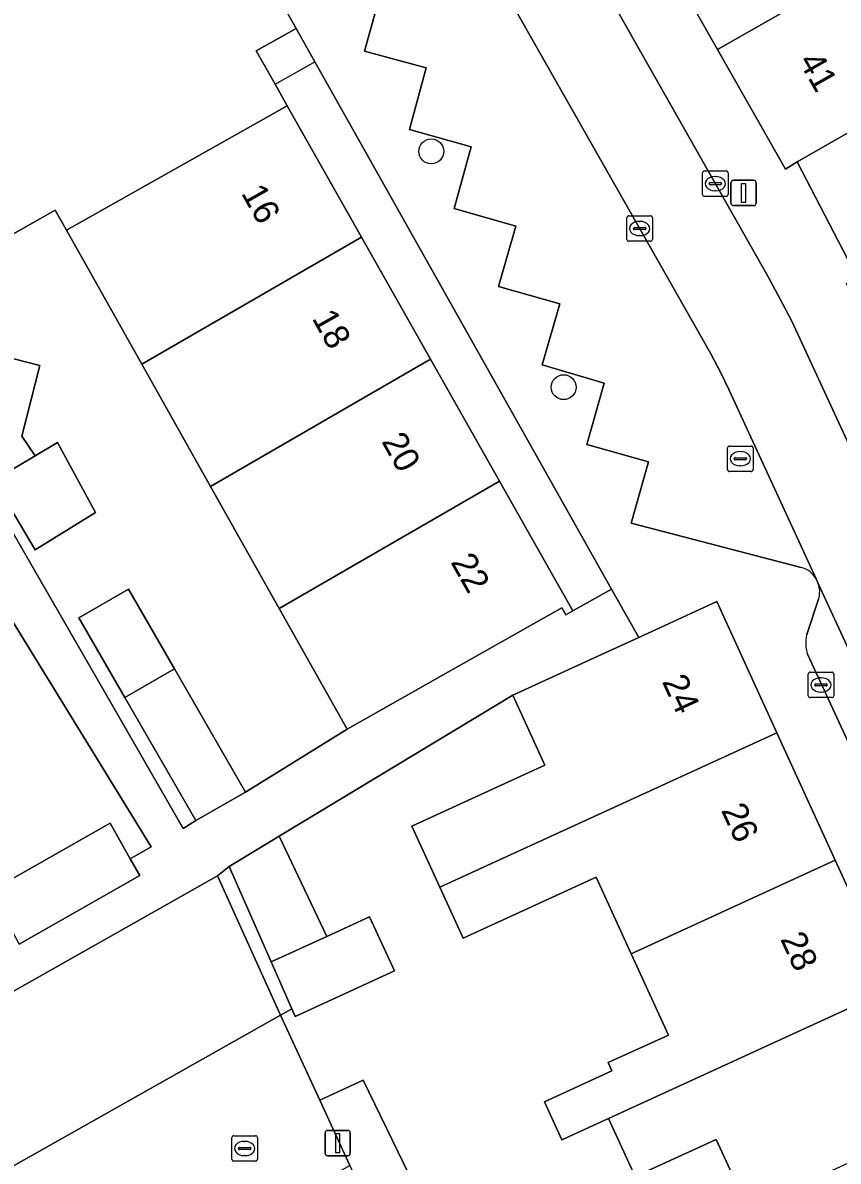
# Model space of a CAD drawing. Extents: x 160377 to 161131, y 383938 to 384853.
# Drawn here: x 160964.01 to 160996.03, y 384378.84 to 384423.55 of the extents above; entities that cross this region are included whole.
import ezdxf

# ---------------------------------------------------------------- set-up
doc = ezdxf.new("R2010")
doc.units = 0
for name, color, linetype in [('IMGEO_Boom', 7, 'Continuous'), ('IMGEO_Erf', 7, 'Continuous'), ('IMGEO_Groenvoorziening', 7, 'Continuous'), ('IMGEO_Kolk', 7, 'Continuous'), ('IMGEO_Lichtmast', 7, 'Continuous'), ('IMGEO_Pand', 7, 'Continuous'), ('IMGEO_Pand_nummerreeks', 7, 'Continuous'), ('IMGEO_Pand_overbouw', 7, 'Continuous'), ('IMGEO_Parkeervlak_open', 7, 'Continuous'), ('IMGEO_Rijbaan_lokaal_open', 7, 'Continuous'), ('IMGEO_Rioolput', 7, 'Continuous'), ('IMGEO_Voetpad_open', 7, 'Continuous')]:
    doc.layers.add(name, color=color, linetype=linetype)

msp = doc.modelspace()

# ---------------------------------------------------------------- linework, layer by layer
at = {"layer": 'IMGEO_Boom'}
for centre in [(160980.052, 384418.503), (160985.251, 384409.242)]:
    msp.add_circle(centre, 0.489, dxfattribs=at)
at = {"layer": 'IMGEO_Erf'}
msp.add_lwpolyline([(160975.482, 384422.022), (160974.748, 384423.326), (160973.181, 384422.45), (160973.922, 384421.138), (160974.402, 384420.29), (160977.317, 384415.131), (160980.024, 384410.343), (160982.73, 384405.555), (160985.61, 384400.458), (160987.132, 384401.314)], close=True, dxfattribs=at)
for points in [[(160963.19, 384404.287), (160967.192, 384397.332), (160970.315, 384391.906), (160970.812, 384392.219), (160968.025, 384397.053), (160966.218, 384400.188), (160968.164, 384401.31), (160969.97, 384398.177), (160972.758, 384393.341), (160976.747, 384395.816), (160974.082, 384400.555), (160971.386, 384405.348), (160968.689, 384410.143), (160965.73, 384415.404), (160965.289, 384416.189), (160961.68, 384414.151)], [(160963.203, 384410.468), (160964.679, 384410.095), (160963.977, 384407.317), (160964.5, 384406.549), (160965.377, 384407.075), (160966.867, 384404.322), (160964.5, 384402.85), (160963.325, 384404.848)], [(160962.734, 384389.451), (160967.441, 384392.124), (160968.235, 384390.726), (160969.053, 384391.191), (160960.934, 384404.399)], [(160992.497, 384376.975), (160991.246, 384379.704), (160988.062, 384378.244), (160987.017, 384380.523), (160985.183, 384379.682), (160984.498, 384381.176), (160987.149, 384382.393), (160987.001, 384382.716), (160989.368, 384383.801), (160987.905, 384386.991), (160986.526, 384389.999), (160981.309, 384387.61), (160980.394, 384389.608), (160979.295, 384392.007), (160984.51, 384394.395), (160983.25, 384397.144), (160974.085, 384391.61), (160975.947, 384387.674), (160977.629, 384388.444), (160978.604, 384386.316), (160974.714, 384384.534), (160974.584, 384384.828), (160974.137, 384384.58), (160975.68, 384381.236), (160977.384, 384382.022), (160979.89, 384376.858)]]:
    msp.add_lwpolyline(points, dxfattribs=at)
at = {"layer": 'IMGEO_Groenvoorziening'}
msp.add_lwpolyline([(160972.121, 384390.423), (160971.664, 384390.054), (160974.137, 384384.58), (160974.584, 384384.828), (160973.77, 384386.677)], close=True, dxfattribs=at)
at = {"layer": 'IMGEO_Kolk'}
for p, q in [((160990.707, 384416.808), (160990.707, 384417.66)), ((160990.782, 384417.734), (160991.634, 384417.734)), ((160991.708, 384417.66), (160991.708, 384416.808)), ((160990.966, 384417.228), (160990.966, 384417.24)), ((160991.404, 384417.191), (160991.006, 384417.191)), ((160991.009, 384417.277), (160991.407, 384417.277)), ((160991.195, 384417.514), (160991.22, 384417.514)), ((160991.45, 384417.24), (160991.45, 384417.228)), ((160991.634, 384416.734), (160990.782, 384416.734)), ((160991.218, 384416.954), (160991.193, 384416.954)), ((160987.735, 384415.047), (160987.735, 384415.899)), ((160987.81, 384415.973), (160988.662, 384415.973)), ((160988.223, 384415.753), (160988.248, 384415.753)), ((160988.736, 384415.899), (160988.736, 384415.047)), ((160987.994, 384415.467), (160987.994, 384415.479)), ((160988.432, 384415.43), (160988.034, 384415.43)), ((160988.037, 384415.516), (160988.435, 384415.516)), ((160988.478, 384415.479), (160988.478, 384415.467)), ((160988.662, 384414.973), (160987.81, 384414.973)), ((160988.246, 384415.193), (160988.221, 384415.193)), ((160994.858, 384397.125), (160994.858, 384397.977)), ((160994.933, 384398.051), (160995.785, 384398.051)), ((160995.859, 384397.977), (160995.859, 384397.125)), ((160995.117, 384397.545), (160995.117, 384397.557)), ((160995.555, 384397.508), (160995.157, 384397.508)), ((160995.16, 384397.594), (160995.558, 384397.594)), ((160995.346, 384397.831), (160995.371, 384397.831)), ((160995.601, 384397.557), (160995.601, 384397.545)), ((160995.785, 384397.051), (160994.933, 384397.051)), ((160995.369, 384397.271), (160995.344, 384397.271)), ((160972.224, 384378.919), (160972.224, 384379.771)), ((160972.299, 384379.845), (160973.151, 384379.845)), ((160972.712, 384379.625), (160972.737, 384379.625)), ((160973.225, 384379.771), (160973.225, 384378.919)), ((160972.483, 384379.339), (160972.483, 384379.351)), ((160972.921, 384379.302), (160972.523, 384379.302)), ((160972.526, 384379.388), (160972.924, 384379.388)), ((160972.735, 384379.065), (160972.71, 384379.065)), ((160972.967, 384379.351), (160972.967, 384379.339)), ((160973.151, 384378.845), (160972.299, 384378.845))]:
    msp.add_line(p, q, dxfattribs=at)
for points in [[(160990.707, 384416.808), (160990.707, 384417.66)], [(160990.782, 384417.734), (160991.634, 384417.734)], [(160991.708, 384417.66), (160991.708, 384416.808)], [(160991.634, 384416.734), (160990.782, 384416.734)], [(160987.735, 384415.047), (160987.735, 384415.899)], [(160987.81, 384415.973), (160988.662, 384415.973)], [(160988.736, 384415.899), (160988.736, 384415.047)], [(160988.662, 384414.973), (160987.81, 384414.973)], [(160994.858, 384397.125), (160994.858, 384397.977)], [(160994.933, 384398.051), (160995.785, 384398.051)], [(160995.859, 384397.977), (160995.859, 384397.125)], [(160995.785, 384397.051), (160994.933, 384397.051)], [(160972.224, 384378.919), (160972.224, 384379.771)], [(160972.299, 384379.845), (160973.151, 384379.845)], [(160973.225, 384379.771), (160973.225, 384378.919)], [(160973.151, 384378.845), (160972.299, 384378.845)]]:
    msp.add_lwpolyline(points, dxfattribs=at)
for centre, radius, start, end in [((160990.784, 384417.658), 0.0765, 91.552, 178.448), ((160990.784, 384417.658), 0.0765, 91.552, 178.448), ((160991.632, 384417.658), 0.0765, 1.552, 88.448), ((160991.632, 384417.658), 0.0765, 1.552, 88.448), ((160991.006, 384417.237), 0.0403, 85.8775, 175.7526), ((160991.003, 384417.227), 0.0366, 178.938, 274.7102), ((160991.407, 384417.234), 0.043, 264.8664, 352.4533), ((160991.411, 384417.239), 0.0386, 1.7309, 96.639), ((160990.784, 384416.81), 0.0765, 181.552, 268.448), ((160990.784, 384416.81), 0.0765, 181.552, 268.448), ((160991.632, 384416.81), 0.0765, 271.552, 358.448), ((160991.632, 384416.81), 0.0765, 271.552, 358.448), ((160987.812, 384415.897), 0.0765, 91.552, 178.448), ((160987.812, 384415.897), 0.0765, 91.552, 178.448), ((160988.66, 384415.897), 0.0765, 1.552, 88.448), ((160988.66, 384415.897), 0.0765, 1.552, 88.448), ((160988.034, 384415.476), 0.0403, 85.8775, 175.7526), ((160988.031, 384415.466), 0.0366, 178.938, 274.7102), ((160988.435, 384415.473), 0.043, 264.8664, 352.4533), ((160988.439, 384415.478), 0.0386, 1.7309, 96.639), ((160987.812, 384415.049), 0.0765, 181.552, 268.448), ((160987.812, 384415.049), 0.0765, 181.552, 268.448), ((160988.66, 384415.049), 0.0765, 271.552, 358.448), ((160988.66, 384415.049), 0.0765, 271.552, 358.448), ((160994.935, 384397.975), 0.0765, 91.552, 178.448), ((160994.935, 384397.975), 0.0765, 91.552, 178.448), ((160995.783, 384397.975), 0.0765, 1.552, 88.448), ((160995.783, 384397.975), 0.0765, 1.552, 88.448), ((160995.157, 384397.554), 0.0403, 85.8775, 175.7526), ((160995.154, 384397.544), 0.0366, 178.938, 274.7102), ((160995.558, 384397.551), 0.043, 264.8664, 352.4533), ((160995.562, 384397.556), 0.0386, 1.7309, 96.639), ((160994.935, 384397.127), 0.0765, 181.552, 268.448), ((160994.935, 384397.127), 0.0765, 181.552, 268.448), ((160995.783, 384397.127), 0.0765, 271.552, 358.448), ((160995.783, 384397.127), 0.0765, 271.552, 358.448), ((160972.301, 384379.769), 0.0765, 91.552, 178.448), ((160972.301, 384379.769), 0.0765, 91.552, 178.448), ((160973.149, 384379.769), 0.0765, 1.552, 88.448), ((160973.149, 384379.769), 0.0765, 1.552, 88.448), ((160972.523, 384379.348), 0.0403, 85.8775, 175.7526), ((160972.52, 384379.338), 0.0366, 178.938, 274.7102), ((160972.924, 384379.345), 0.043, 264.8664, 352.4533), ((160972.928, 384379.35), 0.0386, 1.7309, 96.639), ((160972.301, 384378.921), 0.0765, 181.552, 268.448), ((160972.301, 384378.921), 0.0765, 181.552, 268.448), ((160973.149, 384378.921), 0.0765, 271.552, 358.448), ((160973.149, 384378.921), 0.0765, 271.552, 358.448)]:
    msp.add_arc(centre, radius, start, end, dxfattribs=at)
for centre, major_axis, ratio, start_param, end_param in [((160991.194, 384417.234), (-0.387, 0.002), 0.722429, 4.712389, 7.853982), ((160991.219, 384417.234), (-0.39, 0.002), 0.717154, 1.570796, 4.712389), ((160988.222, 384415.473), (-0.387, 0.002), 0.722429, 4.712389, 7.853982), ((160988.247, 384415.473), (-0.39, 0.002), 0.717154, 1.570796, 4.712389), ((160995.345, 384397.551), (-0.387, 0.002), 0.722429, 4.712389, 7.853982), ((160995.37, 384397.551), (-0.39, 0.002), 0.717154, 1.570796, 4.712389), ((160972.711, 384379.345), (-0.387, 0.002), 0.722429, 4.712389, 7.853982), ((160972.736, 384379.345), (-0.39, 0.002), 0.717154, 1.570796, 4.712389)]:
    msp.add_ellipse(centre, major_axis=major_axis, ratio=ratio, start_param=start_param, end_param=end_param, dxfattribs=at)
at = {"layer": 'IMGEO_Lichtmast'}
for p, q in [((160991.821, 384416.471), (160991.821, 384417.271)), ((160991.821, 384417.271), (160991.821, 384416.471)), ((160991.921, 384417.371), (160992.711, 384417.371)), ((160992.711, 384417.371), (160991.921, 384417.371)), ((160992.811, 384417.271), (160992.811, 384416.471)), ((160992.811, 384416.471), (160992.811, 384417.271)), ((160992.711, 384416.371), (160991.921, 384416.371)), ((160991.921, 384416.371), (160992.711, 384416.371)), ((160975.982, 384380.055), (160976.772, 384380.055)), ((160976.772, 384380.055), (160975.982, 384380.055)), ((160975.882, 384379.155), (160975.882, 384379.955)), ((160975.882, 384379.955), (160975.882, 384379.155)), ((160976.872, 384379.955), (160976.872, 384379.155)), ((160976.872, 384379.155), (160976.872, 384379.955)), ((160976.772, 384379.055), (160975.982, 384379.055)), ((160975.982, 384379.055), (160976.772, 384379.055))]:
    msp.add_line(p, q, dxfattribs=at)
for points in [[(160992.241, 384417.246), (160992.391, 384417.246), (160992.391, 384416.496), (160992.241, 384416.496), (160992.241, 384417.246)], [(160976.302, 384379.93), (160976.452, 384379.93), (160976.452, 384379.18), (160976.302, 384379.18), (160976.302, 384379.93)]]:
    msp.add_lwpolyline(points, dxfattribs=at)
for centre, start, end in [((160991.921, 384417.271), 90, 180), ((160991.921, 384417.271), 90, 180), ((160992.711, 384417.271), 0, 90), ((160992.711, 384417.271), 360, 90), ((160991.921, 384416.471), 180, 270), ((160991.921, 384416.471), 180, 270), ((160992.711, 384416.471), 270, 0), ((160992.711, 384416.471), 270, 0), ((160975.982, 384379.955), 90, 180), ((160975.982, 384379.955), 90, 180), ((160976.772, 384379.955), 0, 90), ((160976.772, 384379.955), 360, 90), ((160975.982, 384379.155), 180, 270), ((160975.982, 384379.155), 180, 270), ((160976.772, 384379.155), 270, 0), ((160976.772, 384379.155), 270, 0)]:
    msp.add_arc(centre, 0.1, start, end, dxfattribs=at)
at = {"layer": 'IMGEO_Pand'}
for points in [[(160997.878, 384428.54), (160996.202, 384431.497), (160988.632, 384427.176), (160991.293, 384422.504), (160998.839, 384426.811)], [(160957.257, 384422.175), (160961.68, 384414.151), (160965.289, 384416.189), (160965.73, 384415.404), (160974.402, 384420.29), (160973.922, 384421.138), (160973.181, 384422.45), (160974.748, 384423.326), (160971.795, 384428.622), (160970.227, 384427.734), (160969.48, 384429.052), (160968.601, 384430.605), (160959.943, 384425.702), (160960.798, 384424.193)], [(161001.699, 384422.246), (161001.539, 384422.532), (161001.344, 384422.364), (161000, 384424.729), (160999.782, 384425.113), (160998.839, 384426.811), (160991.293, 384422.504), (160993.968, 384417.806), (160994.423, 384418.096), (161000, 384421.277)], [(160996.768, 384413.571), (161000, 384415.062), (161004.539, 384417.158), (161001.699, 384422.246), (161000, 384421.277), (160994.423, 384418.096)], [(160977.317, 384415.131), (160974.402, 384420.29), (160965.73, 384415.404), (160968.689, 384410.143)], [(160977.317, 384415.131), (160968.689, 384410.143), (160971.386, 384405.348), (160980.024, 384410.343)], [(160971.386, 384405.348), (160974.082, 384400.555), (160982.73, 384405.555), (160980.024, 384410.343)], [(160965.377, 384407.075), (160964.5, 384406.549), (160963.623, 384406.023), (160963.431, 384405.287), (160963.325, 384404.848), (160964.5, 384402.85), (160966.867, 384404.322)], [(160974.082, 384400.555), (160976.747, 384395.816), (160980.822, 384398.119), (160985.174, 384400.579), (160985.332, 384400.301), (160985.61, 384400.458), (160982.73, 384405.555)], [(160968.025, 384397.053), (160969.97, 384398.177), (160968.164, 384401.31), (160966.218, 384400.188)], [(160993.625, 384395.672), (160991.268, 384400.826), (160988.2, 384399.415), (160986.738, 384398.743), (160983.25, 384397.144), (160984.51, 384394.395), (160979.295, 384392.007), (160980.394, 384389.608)], [(160968.025, 384397.053), (160970.812, 384392.219), (160972.758, 384393.341), (160969.97, 384398.177)], [(160987.905, 384386.991), (160995.916, 384390.662), (160993.625, 384395.672), (160980.394, 384389.608), (160981.309, 384387.61), (160986.526, 384389.999)], [(160968.612, 384390.062), (160968.235, 384390.726), (160967.441, 384392.124), (160962.734, 384389.451), (160963.879, 384387.375)], [(160974.085, 384391.61), (160972.121, 384390.423), (160973.77, 384386.677), (160975.947, 384387.674)], [(160987.905, 384386.991), (160989.368, 384383.801), (160987.001, 384382.716), (160987.149, 384382.393), (160984.498, 384381.176), (160985.183, 384379.682), (160987.017, 384380.523), (160998.207, 384385.652), (160995.916, 384390.662)], [(160977.629, 384388.444), (160975.947, 384387.674), (160973.77, 384386.677), (160974.584, 384384.828), (160974.714, 384384.534), (160978.604, 384386.316)], [(160992.497, 384376.975), (161000.498, 384380.642), (161000, 384381.73), (160998.207, 384385.652), (160987.017, 384380.523), (160988.062, 384378.244), (160991.246, 384379.704)]]:
    msp.add_lwpolyline(points, close=True, dxfattribs=at)
at = {"layer": 'IMGEO_Pand_overbouw'}
msp.add_lwpolyline([(160973.922, 384421.138), (160975.482, 384422.022), (160974.748, 384423.326), (160973.181, 384422.45)], close=True, dxfattribs=at)
at = {"layer": 'IMGEO_Parkeervlak_open'}
for points in [[(160975.931, 384433.414), (160972.951, 384434.231), (160972.214, 384431.734), (160974.624, 384431.035), (160973.931, 384428.619), (160976.357, 384427.954), (160975.699, 384425.54), (160978.104, 384424.847), (160977.426, 384422.443), (160979.86, 384421.779), (160979.201, 384419.363), (160981.618, 384418.686), (160980.947, 384416.259), (160983.374, 384415.568), (160982.689, 384413.193), (160985.106, 384412.509), (160984.414, 384410.114), (160986.844, 384409.395), (160986.16, 384406.99), (160988.578, 384406.304), (160987.902, 384403.896), (160994.583, 384402.167)], [(160995.165, 384401.717), (160991.747, 384409.123), (160991.405, 384409.828), (160991.013, 384410.575), (160978.217, 384433.115)], [(160994.839, 384398.729), (160998.658, 384390.473), (161000.061, 384391.124), (161000, 384391.256), (160995.249, 384401.535)], [(160995.259, 384400.921), (160994.804, 384399.524)]]:
    msp.add_lwpolyline(points, dxfattribs=at)
msp.add_lwpolyline([(160971.664, 384390.054), (160958.201, 384382.443), (160961.105, 384377.233), (160974.137, 384384.58)], close=True, dxfattribs=at)
for centre, radius, start, end in [((160994.321, 384401.227), 0.976, 30.1371, 74.4408), ((160994.356, 384401.213), 0.95, 342.068, 19.7982), ((160996.014, 384399.179), 1.259, 164.0916, 200.9501)]:
    msp.add_arc(centre, radius, start, end, dxfattribs=at)
at = {"layer": 'IMGEO_Rijbaan_lokaal_open'}
msp.add_lwpolyline([(160978.217, 384433.115), (160991.013, 384410.575), (160991.405, 384409.828), (160991.747, 384409.123), (160995.165, 384401.717), (160995.249, 384401.535), (161000, 384391.256), (161000.061, 384391.124), (161003.131, 384392.551), (161000, 384399.317), (160994.208, 384411.835), (160993.74, 384412.722), (160993.263, 384413.605), (160980.024, 384436.977), (160976.608, 384434.998)], dxfattribs=at)
at = {"layer": 'IMGEO_Rioolput'}
for p, q in [((160991.689, 384406.005), (160991.689, 384406.857)), ((160991.764, 384406.931), (160992.616, 384406.931)), ((160992.69, 384406.857), (160992.69, 384406.005)), ((160991.948, 384406.425), (160991.948, 384406.437)), ((160992.386, 384406.388), (160991.988, 384406.388)), ((160991.991, 384406.474), (160992.389, 384406.474)), ((160992.177, 384406.711), (160992.202, 384406.711)), ((160992.432, 384406.437), (160992.432, 384406.425)), ((160992.616, 384405.931), (160991.764, 384405.931)), ((160992.2, 384406.151), (160992.175, 384406.151))]:
    msp.add_line(p, q, dxfattribs=at)
for points in [[(160991.689, 384406.005), (160991.689, 384406.857)], [(160991.764, 384406.931), (160992.616, 384406.931)], [(160992.69, 384406.857), (160992.69, 384406.005)], [(160992.616, 384405.931), (160991.764, 384405.931)]]:
    msp.add_lwpolyline(points, dxfattribs=at)
for centre, radius, start, end in [((160991.766, 384406.855), 0.0765, 91.552, 178.448), ((160991.766, 384406.855), 0.0765, 91.552, 178.448), ((160992.614, 384406.855), 0.0765, 1.552, 88.448), ((160992.614, 384406.855), 0.0765, 1.552, 88.448), ((160991.988, 384406.434), 0.0403, 85.8775, 175.7526), ((160991.985, 384406.424), 0.0366, 178.938, 274.7102), ((160992.389, 384406.431), 0.043, 264.8664, 352.4533), ((160992.393, 384406.436), 0.0386, 1.7309, 96.639), ((160991.766, 384406.007), 0.0765, 181.552, 268.448), ((160991.766, 384406.007), 0.0765, 181.552, 268.448), ((160992.614, 384406.007), 0.0765, 271.552, 358.448), ((160992.614, 384406.007), 0.0765, 271.552, 358.448)]:
    msp.add_arc(centre, radius, start, end, dxfattribs=at)
for centre, major_axis, ratio, start_param, end_param in [((160992.176, 384406.431), (-0.387, 0.002), 0.722429, 4.712389, 7.853982), ((160992.201, 384406.431), (-0.39, 0.002), 0.717154, 1.570796, 4.712389)]:
    msp.add_ellipse(centre, major_axis=major_axis, ratio=ratio, start_param=start_param, end_param=end_param, dxfattribs=at)
at = {"layer": 'IMGEO_Voetpad_open'}
for points in [[(160980.024, 384436.977), (160993.263, 384413.605), (160993.74, 384412.722), (160994.208, 384411.835), (161000, 384399.317), (161003.131, 384392.551), (161004.279, 384390.07), (161016.657, 384363.318)], [(160967.768, 384432.561), (160968.601, 384430.605), (160969.48, 384429.052), (160971.056, 384429.927), (160971.795, 384428.622), (160974.748, 384423.326), (160975.482, 384422.022), (160987.132, 384401.314), (160988.2, 384399.415), (160991.268, 384400.826), (160993.625, 384395.672), (160995.916, 384390.662), (160998.207, 384385.652), (161000, 384381.73), (161000.498, 384380.642), (161002.789, 384375.631)], [(160994.583, 384402.167), (160987.902, 384403.896), (160988.578, 384406.304), (160986.16, 384406.99), (160986.844, 384409.395), (160984.414, 384410.114), (160985.106, 384412.509), (160982.689, 384413.193), (160983.374, 384415.568), (160980.947, 384416.259), (160981.618, 384418.686), (160979.201, 384419.363), (160979.86, 384421.779), (160977.426, 384422.443), (160978.104, 384424.847), (160975.699, 384425.54), (160976.357, 384427.954)], [(161012.311, 384378.811), (161010.031, 384383.754), (161007.674, 384388.864), (161008.154, 384389.085), (161005.996, 384393.765), (161005.529, 384393.53), (161003.237, 384398.475), (161000.944, 384403.42), (161000, 384405.457), (160998.651, 384408.366), (160996.359, 384413.311), (160996.768, 384413.571), (160994.423, 384418.096), (160993.968, 384417.806), (160991.293, 384422.504), (160988.632, 384427.176)], [(160963.623, 384406.023), (160964.5, 384406.549), (160963.977, 384407.317), (160964.679, 384410.095), (160963.203, 384410.468)], [(160958.201, 384382.443), (160971.664, 384390.054), (160972.121, 384390.423), (160974.085, 384391.61), (160983.25, 384397.144), (160986.738, 384398.743), (160988.2, 384399.415), (160987.132, 384401.314), (160985.61, 384400.458), (160985.332, 384400.301), (160985.174, 384400.579), (160980.822, 384398.119), (160976.747, 384395.816), (160972.758, 384393.341), (160970.812, 384392.219), (160970.315, 384391.906), (160967.192, 384397.332), (160963.19, 384404.287)], [(160960.934, 384404.399), (160969.053, 384391.191), (160968.235, 384390.726), (160968.612, 384390.062), (160963.879, 384387.375)], [(160995.249, 384401.535), (160995.165, 384401.717)], [(160994.804, 384399.524), (160995.259, 384400.921)], [(161013.731, 384357.89), (161000, 384387.572), (160999.793, 384388.02), (160998.658, 384390.473), (160994.839, 384398.729)], [(160963.821, 384364.69), (160966.362, 384365.747), (160963.395, 384371.104), (160976.862, 384378.674), (160975.68, 384381.236), (160974.137, 384384.58), (160961.105, 384377.233), (160958.201, 384382.443), (160956.292, 384381.364), (160956.544, 384379.976), (160959.33, 384366.063), (160961.195, 384356.614), (160961.584, 384354.67)]]:
    msp.add_lwpolyline(points, dxfattribs=at)
msp.add_lwpolyline([(160984.541, 384367.274), (160982.137, 384372.227), (160979.89, 384376.858), (160977.384, 384382.022), (160975.68, 384381.236), (160976.862, 384378.674), (160979.405, 384373.053), (160979.448, 384372.881), (160985.698, 384359.96), (160993.461, 384363.547), (160995.58, 384364.526), (160995.699, 384364.285), (161000, 384366.267), (161001.281, 384366.857), (161005.822, 384368.948), (161005.124, 384370.524), (161000.64, 384368.422), (161000, 384368.128), (160997.152, 384366.822), (160987.016, 384362.174)], close=True, dxfattribs=at)
for centre, radius, start, end in [((160994.321, 384401.227), 0.976, 30.1371, 74.4408), ((160994.356, 384401.213), 0.95, 342.068, 19.7982), ((160996.014, 384399.179), 1.259, 164.0916, 200.9501)]:
    msp.add_arc(centre, radius, start, end, dxfattribs=at)

# ---------------------------------------------------------------- texts
at = {"layer": 'IMGEO_Pand_nummerreeks'}
for s, rotation, p in [('41', 299.6618, (160994.453, 384422.046)), ('16', 299.4745, (160972.572, 384416.861)), ('18', 299.4745, (160975.35, 384411.947)), ('20', 299.4745, (160978.081, 384407.114)), ('22', 299.4681, (160980.797, 384402.371)), ('24', 294.6661, (160989.102, 384397.681)), ('26', 294.6661, (160991.422, 384392.628)), ('28', 294.6661, (160993.745, 384387.573))]:
    msp.add_text(s, height=1, rotation=rotation, dxfattribs=at).set_placement(p)

doc.saveas('drawing.dxf')
